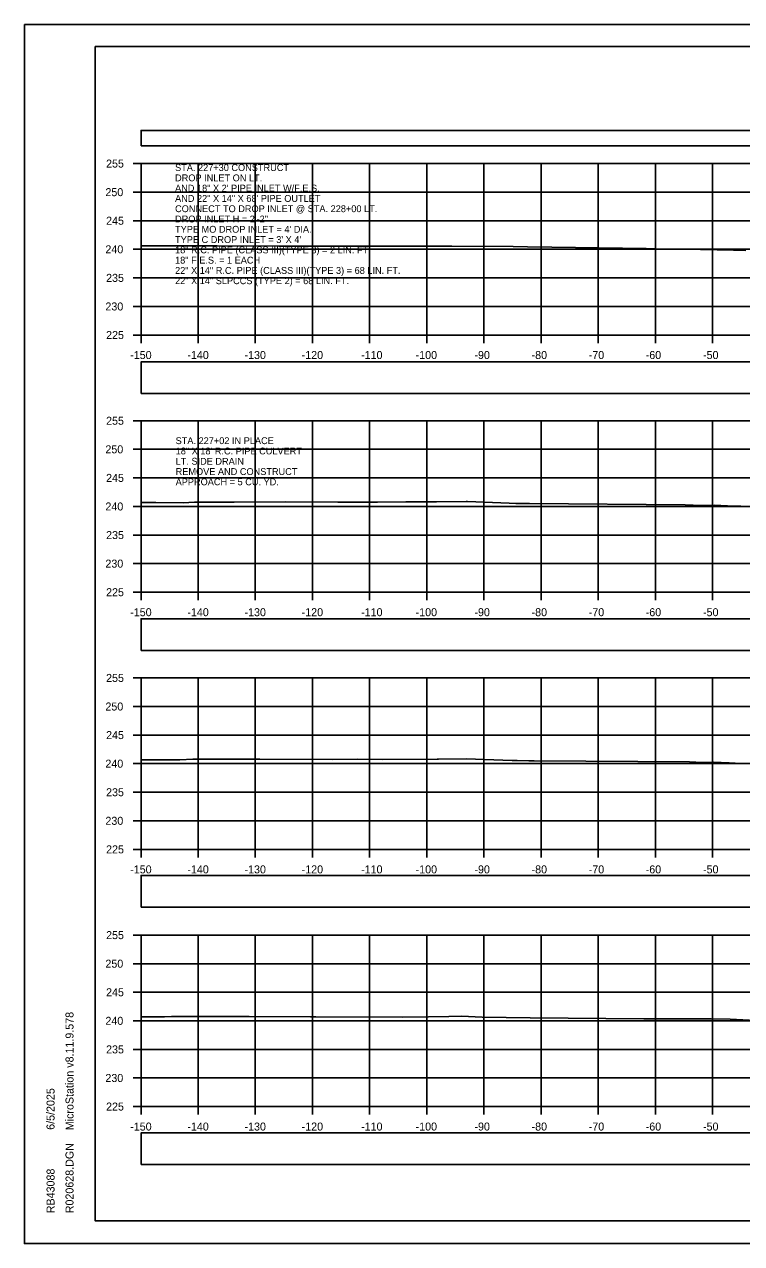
# Model space of a CAD drawing. Extents: x 1369627 to 1374022, y 380035 to 398173.
# Drawn here: x 1371928.1 to 1372053.6, y 386225.6 to 386438.9 of the extents above; entities that cross this region are included whole.
import ezdxf

# ---------------------------------------------------------------- set-up
doc = ezdxf.new("R2010")
doc.units = 0
for name, color, linetype in [('Default', 7, 'Continuous'), ('R_Axis', 7, 'Continuous'), ('R_Axis Annot', 7, 'Continuous'), ('R_Border', 7, 'Continuous'), ('R_Exist Surface', 7, 'Continuous'), ('R_Grid', 7, 'Continuous'), ('R_No Plot', 7, 'Continuous'), ('R_Water', 7, 'Continuous'), ('R_Water Annot', 7, 'Continuous')]:
    doc.layers.add(name, color=color, linetype=linetype)

msp = doc.modelspace()

# ---------------------------------------------------------------- linework, layer by layer
at = {"layer": 'Default'}
for points in [[(1371948.53, 386417.65), (1372248.53, 386417.65), (1372248.53, 386420.36), (1371948.53, 386420.36)], [(1371948.53, 386374.34), (1372248.53, 386374.34), (1372248.53, 386379.86), (1371948.53, 386379.86)], [(1371948.53, 386329.38), (1372248.53, 386329.38), (1372248.53, 386334.91), (1371948.53, 386334.91)], [(1371948.53, 386284.47), (1372248.53, 386284.47), (1372248.53, 386289.99), (1371948.53, 386289.99)], [(1371948.53, 386239.42), (1372248.53, 386239.42), (1372248.53, 386244.95), (1371948.53, 386244.95)]]:
    msp.add_lwpolyline(points, close=True, dxfattribs=at)
at = {"layer": 'R_Axis'}
for p, q in [((1371947.13, 386414.56), (1371948.53, 386414.56)), ((1371948.53, 386384.56), (1371948.53, 386414.56)), ((1371947.13, 386409.56), (1371948.53, 386409.56)), ((1371947.13, 386404.56), (1371948.53, 386404.56)), ((1371947.13, 386399.56), (1371948.53, 386399.56)), ((1371947.13, 386394.56), (1371948.53, 386394.56)), ((1371947.13, 386389.56), (1371948.53, 386389.56)), ((1371947.13, 386384.56), (1371948.53, 386384.56)), ((1371948.53, 386384.56), (1372248.53, 386384.56)), ((1371948.53, 386383.16), (1371948.53, 386384.56)), ((1371958.53, 386383.16), (1371958.53, 386384.56)), ((1371968.53, 386383.16), (1371968.53, 386384.56)), ((1371978.53, 386383.16), (1371978.53, 386384.56)), ((1371988.53, 386383.16), (1371988.53, 386384.56)), ((1371998.53, 386383.16), (1371998.53, 386384.56)), ((1372008.53, 386383.16), (1372008.53, 386384.56)), ((1372018.53, 386383.16), (1372018.53, 386384.56)), ((1372028.53, 386383.16), (1372028.53, 386384.56)), ((1372038.53, 386383.16), (1372038.53, 386384.56)), ((1372048.53, 386383.16), (1372048.53, 386384.56)), ((1371947.13, 386369.56), (1371948.53, 386369.56)), ((1371948.53, 386339.56), (1371948.53, 386369.56)), ((1371947.13, 386364.56), (1371948.53, 386364.56)), ((1371947.13, 386359.56), (1371948.53, 386359.56)), ((1371947.13, 386354.56), (1371948.53, 386354.56)), ((1371947.13, 386349.56), (1371948.53, 386349.56)), ((1371947.13, 386344.56), (1371948.53, 386344.56)), ((1371947.13, 386339.56), (1371948.53, 386339.56)), ((1371948.53, 386339.56), (1372248.53, 386339.56)), ((1371948.53, 386338.16), (1371948.53, 386339.56)), ((1371958.53, 386338.16), (1371958.53, 386339.56)), ((1371968.53, 386338.16), (1371968.53, 386339.56)), ((1371978.53, 386338.16), (1371978.53, 386339.56)), ((1371988.53, 386338.16), (1371988.53, 386339.56)), ((1371998.53, 386338.16), (1371998.53, 386339.56)), ((1372008.53, 386338.16), (1372008.53, 386339.56)), ((1372018.53, 386338.16), (1372018.53, 386339.56)), ((1372028.53, 386338.16), (1372028.53, 386339.56)), ((1372038.53, 386338.16), (1372038.53, 386339.56)), ((1372048.53, 386338.16), (1372048.53, 386339.56)), ((1371947.13, 386324.56), (1371948.53, 386324.56)), ((1371948.53, 386294.56), (1371948.53, 386324.56)), ((1371947.13, 386319.56), (1371948.53, 386319.56)), ((1371947.13, 386314.56), (1371948.53, 386314.56)), ((1371947.13, 386309.56), (1371948.53, 386309.56)), ((1371947.13, 386304.56), (1371948.53, 386304.56)), ((1371947.13, 386299.56), (1371948.53, 386299.56)), ((1371947.13, 386294.56), (1371948.53, 386294.56)), ((1371948.53, 386294.56), (1372248.53, 386294.56)), ((1371948.53, 386293.16), (1371948.53, 386294.56)), ((1371958.53, 386293.16), (1371958.53, 386294.56)), ((1371968.53, 386293.16), (1371968.53, 386294.56)), ((1371978.53, 386293.16), (1371978.53, 386294.56)), ((1371988.53, 386293.16), (1371988.53, 386294.56)), ((1371998.53, 386293.16), (1371998.53, 386294.56)), ((1372008.53, 386293.16), (1372008.53, 386294.56)), ((1372018.53, 386293.16), (1372018.53, 386294.56)), ((1372028.53, 386293.16), (1372028.53, 386294.56)), ((1372038.53, 386293.16), (1372038.53, 386294.56)), ((1372048.53, 386293.16), (1372048.53, 386294.56)), ((1371947.13, 386279.56), (1371948.53, 386279.56)), ((1371948.53, 386249.56), (1371948.53, 386279.56)), ((1371947.13, 386274.56), (1371948.53, 386274.56)), ((1371947.13, 386269.56), (1371948.53, 386269.56)), ((1371947.13, 386264.56), (1371948.53, 386264.56)), ((1371947.13, 386259.56), (1371948.53, 386259.56)), ((1371947.13, 386254.56), (1371948.53, 386254.56)), ((1371947.13, 386249.56), (1371948.53, 386249.56)), ((1371948.53, 386249.56), (1372248.53, 386249.56)), ((1371948.53, 386248.16), (1371948.53, 386249.56)), ((1371958.53, 386248.16), (1371958.53, 386249.56)), ((1371968.53, 386248.16), (1371968.53, 386249.56)), ((1371978.53, 386248.16), (1371978.53, 386249.56)), ((1371988.53, 386248.16), (1371988.53, 386249.56)), ((1371998.53, 386248.16), (1371998.53, 386249.56)), ((1372008.53, 386248.16), (1372008.53, 386249.56)), ((1372018.53, 386248.16), (1372018.53, 386249.56)), ((1372028.53, 386248.16), (1372028.53, 386249.56)), ((1372038.53, 386248.16), (1372038.53, 386249.56)), ((1372048.53, 386248.16), (1372048.53, 386249.56))]:
    msp.add_line(p, q, dxfattribs=at)
at = {"layer": 'R_Border'}
for p, q in [((1371940.53, 386435.02), (1372256.71, 386435.02)), ((1371940.53, 386229.56), (1371940.53, 386435.02)), ((1371940.53, 386229.56), (1371940.53, 386229.56)), ((1372256.71, 386229.56), (1371940.53, 386229.56))]:
    msp.add_line(p, q, dxfattribs=at)
at = {"layer": 'R_Exist Surface'}
for points in [[(1371948.53, 386400.16), (1371954.17, 386400.16), (1371961.86, 386400.15), (1371972.63, 386400.12), (1371980.59, 386400.12), (1371987.23, 386400.12), (1371996.87, 386400.08), (1372002.93, 386400.08), (1372013.67, 386400.03), (1372016.14, 386399.99), (1372020.39, 386399.92), (1372036.92, 386399.68), (1372037.54, 386399.66), (1372038, 386399.65), (1372038.42, 386399.65), (1372046.42, 386399.51), (1372052.18, 386399.39), (1372053.11, 386399.38), (1372054.36, 386399.36)], [(1371948.53, 386355.24), (1371951.13, 386355.23), (1371955.91, 386355.22), (1371957.89, 386355.31), (1371964.85, 386355.32), (1371973.84, 386355.35), (1371982.97, 386355.31), (1371988.14, 386355.34), (1371989.92, 386355.33), (1371994.86, 386355.36), (1371999.79, 386355.38), (1372000.22, 386355.38), (1372005.42, 386355.42), (1372005.63, 386355.42), (1372012.97, 386355.16), (1372014.13, 386355.11), (1372015.09, 386355.08), (1372016.53, 386355.07), (1372043.75, 386354.85), (1372046.55, 386354.76), (1372048.89, 386354.8), (1372052.25, 386354.64), (1372053.51, 386354.61), (1372061.02, 386354.48)], [(1371948.53, 386310.24), (1371951.82, 386310.23), (1371955.31, 386310.22), (1371957.57, 386310.32), (1371962.68, 386310.33), (1371969.3, 386310.35), (1371982.02, 386310.3), (1371986.35, 386310.32), (1371990.81, 386310.31), (1372000.34, 386310.37), (1372000.6, 386310.37), (1372005.43, 386310.41), (1372013.45, 386310.11), (1372014.32, 386310.09), (1372016.4, 386310.08), (1372017.32, 386310.08), (1372044.52, 386309.87), (1372046.8, 386309.79), (1372048.71, 386309.82), (1372051.44, 386309.69), (1372052.47, 386309.67), (1372062.75, 386309.49)], [(1371948.53, 386265.25), (1371950.78, 386265.26), (1371952.66, 386265.24), (1371953.85, 386265.29), (1371957.14, 386265.32), (1371967.45, 386265.29), (1371978.18, 386265.25), (1371979.14, 386265.26), (1371994.34, 386265.21), (1371998.84, 386265.24), (1372002.39, 386265.34), (1372004.58, 386265.35), (1372008.23, 386265.22), (1372016.64, 386265.06), (1372036.52, 386264.91), (1372045.19, 386264.93), (1372047.57, 386264.91), (1372047.77, 386264.9), (1372047.94, 386264.91), (1372048.19, 386264.89), (1372048.28, 386264.89), (1372051.62, 386264.83), (1372059.35, 386264.46)]]:
    msp.add_lwpolyline(points, dxfattribs=at)
at = {"layer": 'R_Grid'}
for p, q in [((1371948.53, 386414.56), (1372248.53, 386414.56)), ((1371948.53, 386384.56), (1371948.53, 386414.56)), ((1371958.53, 386384.56), (1371958.53, 386414.56)), ((1371968.53, 386384.56), (1371968.53, 386414.56)), ((1371978.53, 386384.56), (1371978.53, 386414.56)), ((1371988.53, 386384.56), (1371988.53, 386414.56)), ((1371998.53, 386384.56), (1371998.53, 386414.56)), ((1372008.53, 386384.56), (1372008.53, 386414.56)), ((1372018.53, 386384.56), (1372018.53, 386414.56)), ((1372028.53, 386384.56), (1372028.53, 386414.56)), ((1372038.53, 386384.56), (1372038.53, 386414.56)), ((1372048.53, 386384.56), (1372048.53, 386414.56)), ((1371948.53, 386409.56), (1372248.53, 386409.56)), ((1371948.53, 386404.56), (1372248.53, 386404.56)), ((1371948.53, 386399.56), (1372248.53, 386399.56)), ((1371948.53, 386394.56), (1372248.53, 386394.56)), ((1371948.53, 386389.56), (1372248.53, 386389.56)), ((1371948.53, 386384.56), (1372248.53, 386384.56)), ((1371948.53, 386369.56), (1372248.53, 386369.56)), ((1371948.53, 386339.56), (1371948.53, 386369.56)), ((1371958.53, 386339.56), (1371958.53, 386369.56)), ((1371968.53, 386339.56), (1371968.53, 386369.56)), ((1371978.53, 386339.56), (1371978.53, 386369.56)), ((1371988.53, 386339.56), (1371988.53, 386369.56)), ((1371998.53, 386339.56), (1371998.53, 386369.56)), ((1372008.53, 386339.56), (1372008.53, 386369.56)), ((1372018.53, 386339.56), (1372018.53, 386369.56)), ((1372028.53, 386339.56), (1372028.53, 386369.56)), ((1372038.53, 386339.56), (1372038.53, 386369.56)), ((1372048.53, 386339.56), (1372048.53, 386369.56)), ((1371948.53, 386364.56), (1372248.53, 386364.56)), ((1371948.53, 386359.56), (1372248.53, 386359.56)), ((1371948.53, 386354.56), (1372248.53, 386354.56)), ((1371948.53, 386349.56), (1372248.53, 386349.56)), ((1371948.53, 386344.56), (1372248.53, 386344.56)), ((1371948.53, 386339.56), (1372248.53, 386339.56)), ((1371948.53, 386324.56), (1372248.53, 386324.56)), ((1371948.53, 386294.56), (1371948.53, 386324.56)), ((1371958.53, 386294.56), (1371958.53, 386324.56)), ((1371968.53, 386294.56), (1371968.53, 386324.56)), ((1371978.53, 386294.56), (1371978.53, 386324.56)), ((1371988.53, 386294.56), (1371988.53, 386324.56)), ((1371998.53, 386294.56), (1371998.53, 386324.56)), ((1372008.53, 386294.56), (1372008.53, 386324.56)), ((1372018.53, 386294.56), (1372018.53, 386324.56)), ((1372028.53, 386294.56), (1372028.53, 386324.56)), ((1372038.53, 386294.56), (1372038.53, 386324.56)), ((1372048.53, 386294.56), (1372048.53, 386324.56)), ((1371948.53, 386319.56), (1372248.53, 386319.56)), ((1371948.53, 386314.56), (1372248.53, 386314.56)), ((1371948.53, 386309.56), (1372248.53, 386309.56)), ((1371948.53, 386304.56), (1372248.53, 386304.56)), ((1371948.53, 386299.56), (1372248.53, 386299.56)), ((1371948.53, 386294.56), (1372248.53, 386294.56)), ((1371948.53, 386279.56), (1372248.53, 386279.56)), ((1371948.53, 386249.56), (1371948.53, 386279.56)), ((1371958.53, 386249.56), (1371958.53, 386279.56)), ((1371968.53, 386249.56), (1371968.53, 386279.56)), ((1371978.53, 386249.56), (1371978.53, 386279.56)), ((1371988.53, 386249.56), (1371988.53, 386279.56)), ((1371998.53, 386249.56), (1371998.53, 386279.56)), ((1372008.53, 386249.56), (1372008.53, 386279.56)), ((1372018.53, 386249.56), (1372018.53, 386279.56)), ((1372028.53, 386249.56), (1372028.53, 386279.56)), ((1372038.53, 386249.56), (1372038.53, 386279.56)), ((1372048.53, 386249.56), (1372048.53, 386279.56)), ((1371948.53, 386274.56), (1372248.53, 386274.56)), ((1371948.53, 386269.56), (1372248.53, 386269.56)), ((1371948.53, 386264.56), (1372248.53, 386264.56)), ((1371948.53, 386259.56), (1372248.53, 386259.56)), ((1371948.53, 386254.56), (1372248.53, 386254.56)), ((1371948.53, 386249.56), (1372248.53, 386249.56))]:
    msp.add_line(p, q, dxfattribs=at)
at = {"layer": 'R_No Plot'}
for p, q in [((1371928.13, 386438.92), (1372261.46, 386438.92)), ((1371928.13, 386225.58), (1372261.46, 386225.58))]:
    msp.add_line(p, q, dxfattribs=at)
for points in [[(1371928.12, 386438.92), (1372261.46, 386438.92), (1372261.46, 386225.58), (1371928.12, 386225.58)], [(1372174.45, 386435.02), (1372194.07, 386435.02), (1372194.07, 386425.14), (1372210.18, 386425.14), (1372233.38, 386425.14), (1372233.38, 386392.47), (1372256.59, 386392.47), (1372256.71, 386229.56), (1371940.53, 386229.56), (1371940.53, 386435.02)]]:
    msp.add_lwpolyline(points, close=True, dxfattribs=at)

# ---------------------------------------------------------------- texts
at = {"layer": 'R_Axis Annot'}
for s, p in [('255', (1371942.42, 386413.86)), ('250', (1371942.3, 386408.86)), ('245', (1371942.42, 386403.86)), ('240', (1371942.3, 386398.86)), ('235', (1371942.42, 386393.86)), ('230', (1371942.3, 386388.86)), ('225', (1371942.42, 386383.86)), ('-150', (1371946.64, 386380.36)), ('-140', (1371956.64, 386380.36)), ('-130', (1371966.64, 386380.36)), ('-120', (1371976.64, 386380.36)), ('-110', (1371987.04, 386380.36)), ('-100', (1371996.58, 386380.36)), ('-90', (1372006.87, 386380.36)), ('-80', (1372016.87, 386380.36)), ('-70', (1372026.87, 386380.36)), ('-60', (1372036.84, 386380.36)), ('-50', (1372046.87, 386380.36)), ('255', (1371942.42, 386368.86)), ('250', (1371942.3, 386363.86)), ('245', (1371942.42, 386358.86)), ('240', (1371942.3, 386353.86)), ('235', (1371942.42, 386348.86)), ('230', (1371942.3, 386343.86)), ('225', (1371942.42, 386338.86)), ('-150', (1371946.64, 386335.36)), ('-140', (1371956.64, 386335.36)), ('-130', (1371966.64, 386335.36)), ('-120', (1371976.64, 386335.36)), ('-110', (1371987.04, 386335.36)), ('-100', (1371996.58, 386335.36)), ('-90', (1372006.87, 386335.36)), ('-80', (1372016.87, 386335.36)), ('-70', (1372026.87, 386335.36)), ('-60', (1372036.84, 386335.36)), ('-50', (1372046.87, 386335.36)), ('255', (1371942.42, 386323.86)), ('250', (1371942.3, 386318.86)), ('245', (1371942.42, 386313.86)), ('240', (1371942.3, 386308.86)), ('235', (1371942.42, 386303.86)), ('230', (1371942.3, 386298.86)), ('225', (1371942.42, 386293.86)), ('-150', (1371946.64, 386290.36)), ('-140', (1371956.64, 386290.36)), ('-130', (1371966.64, 386290.36)), ('-120', (1371976.64, 386290.36)), ('-110', (1371987.04, 386290.36)), ('-100', (1371996.58, 386290.36)), ('-90', (1372006.87, 386290.36)), ('-80', (1372016.87, 386290.36)), ('-70', (1372026.87, 386290.36)), ('-60', (1372036.84, 386290.36)), ('-50', (1372046.87, 386290.36)), ('255', (1371942.42, 386278.86)), ('250', (1371942.3, 386273.86)), ('245', (1371942.42, 386268.86)), ('240', (1371942.3, 386263.86)), ('235', (1371942.42, 386258.86)), ('230', (1371942.3, 386253.86)), ('225', (1371942.42, 386248.86)), ('-150', (1371946.64, 386245.36)), ('-140', (1371956.64, 386245.36)), ('-130', (1371966.64, 386245.36)), ('-120', (1371976.64, 386245.36)), ('-110', (1371987.04, 386245.36)), ('-100', (1371996.58, 386245.36)), ('-90', (1372006.87, 386245.36)), ('-80', (1372016.87, 386245.36)), ('-70', (1372026.87, 386245.36)), ('-60', (1372036.84, 386245.36)), ('-50', (1372046.87, 386245.36))]:
    msp.add_text(s, height=1.4, dxfattribs=at).set_placement(p)
at = {"layer": 'R_Border'}
for s, p in [('MicroStation v8.11.9.578', (1371936.72, 386245.42)), ('6/5/2025', (1371933.4, 386245.49)), ('R020628.DGN', (1371936.72, 386230.89)), ('RB43088', (1371933.4, 386230.89))]:
    msp.add_text(s, height=1.4, rotation=90, dxfattribs=at).set_placement(p)
at = {"layer": 'R_Water'}
for s, p in [('STA. 227+02 IN PLACE', (1371954.59, 386365.47)), ('18" X 18\' R.C. PIPE CULVERT', (1371954.59, 386363.67)), ('LT. SIDE DRAIN', (1371954.59, 386361.87)), ('REMOVE AND CONSTRUCT', (1371954.59, 386360.07)), ('APPROACH = 5 CU. YD.', (1371954.59, 386358.27))]:
    msp.add_text(s, height=1.2, dxfattribs=at).set_placement(p)
at = {"layer": 'R_Water Annot'}
for s, p in [('STA. 227+30 CONSTRUCT', (1371954.49, 386413.26)), ('DROP INLET ON LT.', (1371954.49, 386411.46)), ('AND 18" X 2\' PIPE INLET W/F.E.S.', (1371954.49, 386409.66)), ('AND 22" X 14" X 68\' PIPE OUTLET', (1371954.49, 386407.86)), ('CONNECT TO DROP INLET @ STA. 228+00 LT.', (1371954.49, 386406.06)), ("TYPE MO DROP INLET = 4' DIA.", (1371954.49, 386402.46)), ('DROP INLET H = 2\'-2"', (1371954.49, 386404.26)), ("TYPE C DROP INLET = 3' X 4'", (1371954.49, 386400.66)), ('18" R.C. PIPE (CLASS III)(TYPE 3) = 2 LIN. FT.', (1371954.49, 386398.86)), ('18" F.E.S. = 1 EACH', (1371954.49, 386397.06)), ('22" X 14" R.C. PIPE (CLASS III)(TYPE 3) = 68 LIN. FT.', (1371954.49, 386395.26)), ('22" X 14" SLPCCS (TYPE 2) = 68 LIN. FT.', (1371954.49, 386393.46))]:
    msp.add_text(s, height=1.2, dxfattribs=at).set_placement(p)

doc.saveas('drawing.dxf')
